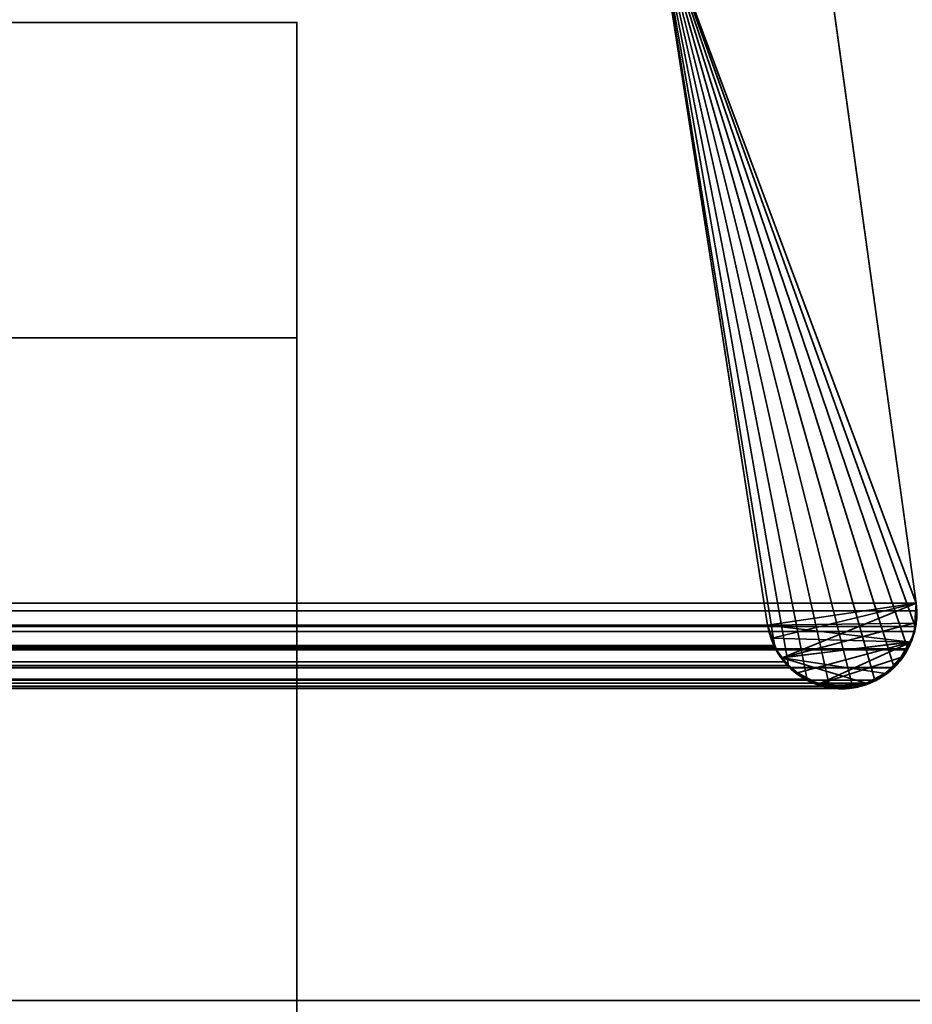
# Model space of a CAD drawing. Header units: millimetres. Extents: x -490 to 6690, y -115 to 152.
# Tile 945 of 1056: x 4961 to 4967, y -6 to 0. Entities that reach past the tile are written whole.
import ezdxf

# ---------------------------------------------------------------- set-up
doc = ezdxf.new("R2010")
doc.units = ezdxf.units.MM
doc.layers.add('152', color=253, linetype='Continuous')

# ---------------------------------------------------------------- blocks, each defined once
blk = doc.blocks.new('UG_SURFACE_004')
at = {"layer": '152', "color": 252, "linetype": 'Continuous', "lineweight": 35}
for points in [[(5144.0001, -6.2, 2202.5001), (5144.0001, 133.2, 2202.5001), (3855.9999, 133.2, 2202.5001), (3855.9999, -6.2, 2202.5001)], [(4006, -6.2, 2052.5), (4006, 133.2, 2052.5), (4994, 133.2, 2052.5), (4994, -6.2, 2052.5)], [(5144.0001, -6.2, 2202.5001), (3855.9999, -6.2, 2202.5001), (4006, -6.2, 2052.5), (4994, -6.2, 2052.5)]]:
    blk.add_3dface(points, dxfattribs=at)
blk = doc.blocks.new('UG_SURFACE_267')
at = {"layer": '152', "color": 7, "linetype": 'Continuous', "lineweight": 35}
for points in [[(4037.0002, 0, 2), (4037.0002, 0, 2017), (4962.9998, 0, 2017), (4962.9998, 0, 2)], [(4037.0002, -26, 2017), (4962.9998, -26, 2017), (4962.9998, 0, 2017), (4037.0002, 0, 2017)], [(4037.0002, 0, 2), (4962.9998, 0, 2), (4962.9998, -2), (4037.0002, -2)], [(4962.9998, 0, 2), (4962.9998, 0, 2017), (4962.9998, -9, 30.5)], [(4962.9998, 0, 2017), (4962.9998, -26, 2017), (4962.9998, -26), (4962.9998, -22.5, 30.5)], [(4962.9998, -22.5, 30.5), (4962.9998, -9, 30.5), (4962.9998, 0, 2017)], [(4962.9998, -9, 30.5), (4962.9998, -9), (4962.9998, -2), (4962.9998, 0, 2)], [(4037.0002, -9), (4037.0002, -2), (4962.9998, -2), (4962.9998, -9)]]:
    blk.add_3dface(points, dxfattribs=at)
blk = doc.blocks.new('UG_SURFACE_277')
at = {"layer": '152', "color": 254, "linetype": 'Continuous', "lineweight": 35}
for points in [[(4979.25, -10, 2032.7499), (4979.25, 136.75, 2032.7499), (4020.75, 136.75, 2032.7499), (4020.75, -10, 2032.7499)], [(4971.4999, 21, 2025.0001), (4971.4999, -8, 2025.0001), (4028.5001, -8, 2025.0001), (4028.5001, 21, 2025.0001)]]:
    blk.add_3dface(points, dxfattribs=at)
blk = doc.blocks.new('UG_SURFACE_303')
at = {"layer": '152', "color": 14, "linetype": 'Continuous', "lineweight": 35}
for points in [[(4971.3001, -10, 2024.8001), (4971.3001, 19, 2024.8001), (4028.6999, 19, 2024.8001), (4028.6999, -10, 2024.8001)], [(4967.2499, 16.25, 2020.75), (4967.2499, -22, 2020.75), (4032.7501, -22, 2020.75), (4032.7501, 16.25, 2020.75)]]:
    blk.add_3dface(points, dxfattribs=at)
blk = doc.blocks.new('UG_SURFACE_304')
at = {"layer": '152', "color": 7, "linetype": 'Continuous', "lineweight": 35}
for points in [[(4032.7501, 16, 2020.75), (4032.7501, -22, 2020.75), (4967.2499, -22, 2020.75), (4967.2499, 16, 2020.75)], [(4967, 16, 2020.4999), (4967, -22, 2020.4999), (4033, -22, 2020.4999), (4033, 16, 2020.4999)]]:
    blk.add_3dface(points, dxfattribs=at)
blk = doc.blocks.new('UG_SURFACE_310')
at = {"layer": '152', "color": 253, "linetype": 'Continuous', "lineweight": 35}
for points in [[(4033.7391, 1.13, 2019.7611), (4033.0725, -3.683, 2020.4275), (4966.9275, -3.683, 2020.4275), (4966.2609, 1.13, 2019.7611)], [(4965.2758, 0.736, 2018.7755), (4966.2609, 1.13, 2019.7611), (4966.9275, -3.683, 2020.4275)], [(4034.0147, -3.8215, 2019.485), (4034.7242, 0.736, 2018.7755), (4965.2758, 0.736, 2018.7755), (4965.9853, -3.8215, 2019.485)], [(4965.2758, 0.736, 2018.7755), (4966.1183, -4.0772, 2019.6183), (4966.0912, -4.0547, 2019.5911), (4966.0311, -3.9611, 2019.5312)], [(4965.2758, 0.736, 2018.7755), (4966.3777, -4.2094, 2019.8779), (4966.2366, -4.1681, 2019.7365)], [(4965.2758, 0.736, 2018.7755), (4966.7873, -4.0895, 2020.2873), (4966.7854, -4.092, 2020.2856), (4966.6653, -4.17, 2020.1652)], [(4966.2366, -4.1681, 2019.7365), (4966.2242, -4.1645, 2019.7244), (4966.1183, -4.0772, 2019.6183), (4965.2758, 0.736, 2018.7755)], [(4966.6653, -4.17, 2020.1652), (4966.6352, -4.1895, 2020.1349), (4966.5246, -4.2076, 2020.0243), (4965.2758, 0.736, 2018.7755)], [(4965.2758, 0.736, 2018.7755), (4966.9213, -3.8304, 2020.4215), (4966.9185, -3.8615, 2020.4184), (4966.876, -3.9707, 2020.376)], [(4966.5246, -4.2076, 2020.0243), (4966.4264, -4.2237, 2019.9265), (4966.3777, -4.2094, 2019.8779), (4965.2758, 0.736, 2018.7755)], [(4966.9275, -3.683, 2020.4275), (4966.9318, -3.7296, 2020.4318), (4966.9213, -3.8304, 2020.4215), (4965.2758, 0.736, 2018.7755)], [(4966.876, -3.9707, 2020.376), (4966.8732, -3.9775, 2020.3733), (4966.7873, -4.0895, 2020.2873), (4965.2758, 0.736, 2018.7755)], [(4966.0311, -3.9611, 2019.5312), (4966.0249, -3.9509, 2019.5246), (4965.9853, -3.8215, 2019.485), (4965.2758, 0.736, 2018.7755)], [(4966.9275, -3.683, 2020.4275), (4033.0725, -3.683, 2020.4275), (4033.0682, -3.7296, 2020.4318)], [(4966.9318, -3.7296, 2020.4318), (4966.9275, -3.683, 2020.4275), (4033.0682, -3.7296, 2020.4318)], [(4033.0682, -3.7296, 2020.4318), (4033.0787, -3.8304, 2020.4215), (4966.9213, -3.8304, 2020.4215), (4966.9318, -3.7296, 2020.4318)], [(4966.9185, -3.8615, 2020.4184), (4033.0787, -3.8304, 2020.4215), (4033.0815, -3.8615, 2020.4184)], [(4966.9185, -3.8615, 2020.4184), (4966.9213, -3.8304, 2020.4215), (4033.0787, -3.8304, 2020.4215)], [(4033.0815, -3.8615, 2020.4184), (4033.124, -3.9707, 2020.376), (4966.876, -3.9707, 2020.376), (4966.9185, -3.8615, 2020.4184)], [(4033.9751, -3.9509, 2019.5246), (4965.9853, -3.8215, 2019.485), (4966.0249, -3.9509, 2019.5246)], [(4033.9751, -3.9509, 2019.5246), (4034.0147, -3.8215, 2019.485), (4965.9853, -3.8215, 2019.485)], [(4966.876, -3.9707, 2020.376), (4033.124, -3.9707, 2020.376), (4033.1268, -3.9775, 2020.3733)], [(4966.8732, -3.9775, 2020.3733), (4966.876, -3.9707, 2020.376), (4033.1268, -3.9775, 2020.3733)], [(4033.1268, -3.9775, 2020.3733), (4033.2127, -4.0895, 2020.2873), (4966.7873, -4.0895, 2020.2873), (4966.8732, -3.9775, 2020.3733)], [(4033.9088, -4.0547, 2019.5911), (4966.0311, -3.9611, 2019.5312), (4966.0912, -4.0547, 2019.5911)], [(4033.9088, -4.0547, 2019.5911), (4033.9689, -3.9611, 2019.5312), (4966.0311, -3.9611, 2019.5312)], [(4966.0249, -3.9509, 2019.5246), (4033.9689, -3.9611, 2019.5312), (4033.9751, -3.9509, 2019.5246)], [(4966.0249, -3.9509, 2019.5246), (4966.0311, -3.9611, 2019.5312), (4033.9689, -3.9611, 2019.5312)], [(4966.0912, -4.0547, 2019.5911), (4033.8817, -4.0772, 2019.6183), (4033.9088, -4.0547, 2019.5911)], [(4966.0912, -4.0547, 2019.5911), (4966.1183, -4.0772, 2019.6183), (4033.8817, -4.0772, 2019.6183)], [(4966.7854, -4.092, 2020.2856), (4033.2127, -4.0895, 2020.2873), (4033.2146, -4.092, 2020.2856)], [(4966.7854, -4.092, 2020.2856), (4966.7873, -4.0895, 2020.2873), (4033.2127, -4.0895, 2020.2873)], [(4033.2146, -4.092, 2020.2856), (4033.3347, -4.17, 2020.1652), (4966.6653, -4.17, 2020.1652), (4966.7854, -4.092, 2020.2856)], [(4033.7758, -4.1645, 2019.7244), (4966.1183, -4.0772, 2019.6183), (4966.2242, -4.1645, 2019.7244)], [(4033.7758, -4.1645, 2019.7244), (4033.8817, -4.0772, 2019.6183), (4966.1183, -4.0772, 2019.6183)], [(4966.6653, -4.17, 2020.1652), (4033.3347, -4.17, 2020.1652), (4033.3648, -4.1895, 2020.1349)], [(4966.6352, -4.1895, 2020.1349), (4966.6653, -4.17, 2020.1652), (4033.3648, -4.1895, 2020.1349)], [(4033.7634, -4.1681, 2019.7365), (4966.2366, -4.1681, 2019.7365), (4966.3777, -4.2094, 2019.8779), (4033.6223, -4.2094, 2019.8779)], [(4966.2242, -4.1645, 2019.7244), (4033.7634, -4.1681, 2019.7365), (4033.7758, -4.1645, 2019.7244)], [(4966.2242, -4.1645, 2019.7244), (4966.2366, -4.1681, 2019.7365), (4033.7634, -4.1681, 2019.7365)], [(4033.3648, -4.1895, 2020.1349), (4033.4754, -4.2076, 2020.0243), (4966.5246, -4.2076, 2020.0243), (4966.6352, -4.1895, 2020.1349)], [(4966.5246, -4.2076, 2020.0243), (4033.4754, -4.2076, 2020.0243), (4033.5736, -4.2237, 2019.9265)], [(4966.4264, -4.2237, 2019.9265), (4966.5246, -4.2076, 2020.0243), (4033.5736, -4.2237, 2019.9265)], [(4033.5736, -4.2237, 2019.9265), (4033.6223, -4.2094, 2019.8779), (4966.3777, -4.2094, 2019.8779), (4966.4264, -4.2237, 2019.9265)]]:
    blk.add_3dface(points, dxfattribs=at)
blk = doc.blocks.new('UG_SURFACE_311')
at = {"layer": '152', "color": 253, "linetype": 'Continuous', "lineweight": 35}
for points in [[(4965.9853, -3.8215, -7.5), (4965.2758, 0.736, -7.5), (4966.2609, 1.13, -7.5), (4966.9275, -3.683, -7.5)], [(4966.9275, -3.683, 2020.4275), (4966.2609, 1.13, 2019.7611), (4965.2758, 0.736, 2018.7755), (4965.9853, -3.8215, 2019.485)], [(4966.2609, 1.13, 2019.7611), (4966.9275, -3.683, 2020.4275), (4966.9275, -3.683, -7.5), (4966.2609, 1.13, -7.5)], [(4965.9853, -3.8215, 2019.485), (4965.2758, 0.736, 2018.7755), (4965.2758, 0.736, -7.5), (4965.9853, -3.8215, -7.5)], [(4966.9275, -3.683, -7.5), (4966.0153, -3.9047, -7.5), (4965.9853, -3.8215, -7.5)], [(4965.9853, -3.8215, 2019.485), (4966.9275, -3.8077, 2020.4275), (4966.9275, -3.683, 2020.4275)], [(4966.9275, -3.683, -7.5), (4966.0783, -4.0281, -7.5), (4966.0482, -3.9952, -7.5), (4966.0153, -3.9047, -7.5)], [(4966.0783, -4.0281, -7.5), (4966.9275, -3.683, -7.5), (4966.9204, -3.8073, -7.5)], [(4966.9204, -3.8073, -7.5), (4966.917, -3.8675, -7.5), (4966.8884, -3.9271, -7.5), (4966.0783, -4.0281, -7.5)], [(4965.9853, -3.8215, 2019.485), (4966.8932, -3.9292, 2020.3931), (4966.9275, -3.8149, 2020.4275), (4966.9275, -3.8077, 2020.4275)], [(4966.0153, -3.9047, -7.5), (4966.012, -3.9043, 2019.5122), (4965.9853, -3.8215, 2019.485)], [(4965.9853, -3.8215, 2019.485), (4965.9853, -3.8215, -7.5), (4966.0153, -3.9047, -7.5)], [(4966.8932, -3.9292, 2020.3931), (4965.9853, -3.8215, 2019.485), (4966.012, -3.9043, 2019.5122)], [(4966.8932, -3.9292, 2020.3931), (4966.8884, -3.9271, -7.5), (4966.917, -3.8675, -7.5)], [(4966.917, -3.8675, -7.5), (4966.9275, -3.8149, 2020.4275), (4966.8932, -3.9292, 2020.3931)], [(4966.033, -3.9674, 2019.5329), (4966.012, -3.9043, 2019.5122), (4966.0153, -3.9047, -7.5)], [(4966.012, -3.9043, 2019.5122), (4966.033, -3.9674, 2019.5329), (4966.0778, -4.0262, 2019.5777), (4966.8932, -3.9292, 2020.3931)], [(4966.033, -3.9674, 2019.5329), (4966.0153, -3.9047, -7.5), (4966.0482, -3.9952, -7.5)], [(4966.0778, -4.0262, 2019.5777), (4966.1326, -4.0983, 2019.6328), (4966.1756, -4.1232, 2019.6755), (4966.8932, -3.9292, 2020.3931)], [(4966.0783, -4.0281, -7.5), (4966.8884, -3.9271, -7.5), (4966.8369, -4.0341, -7.5), (4966.7335, -4.1269, -7.5)], [(4966.1756, -4.1232, 2019.6755), (4966.3033, -4.1974, 2019.8033), (4966.8932, -3.9292, 2020.3931)], [(4966.8312, -4.0257, 2020.3311), (4966.886, -3.9526, 2020.386), (4966.8932, -3.9292, 2020.3931), (4966.3033, -4.1974, 2019.8033)], [(4966.8884, -3.9271, -7.5), (4966.886, -3.9526, 2020.386), (4966.8312, -4.0257, 2020.3311)], [(4966.8312, -4.0257, 2020.3311), (4966.8369, -4.0341, -7.5), (4966.8884, -3.9271, -7.5)], [(4966.8884, -3.9271, -7.5), (4966.8932, -3.9292, 2020.3931), (4966.886, -3.9526, 2020.386)], [(4966.0482, -3.9952, -7.5), (4966.0778, -4.0262, 2019.5777), (4966.033, -3.9674, 2019.5329)], [(4966.0482, -3.9952, -7.5), (4966.0783, -4.0281, -7.5), (4966.0778, -4.0262, 2019.5777)], [(4966.1326, -4.0983, 2019.6328), (4966.0778, -4.0262, 2019.5777), (4966.0783, -4.0281, -7.5)], [(4966.1326, -4.0983, 2019.6328), (4966.0783, -4.0281, -7.5), (4966.1732, -4.1316, -7.5)], [(4966.7335, -4.1269, -7.5), (4966.6991, -4.1576, -7.5), (4966.6095, -4.1894, -7.5), (4966.0783, -4.0281, -7.5)], [(4966.3053, -4.1938, -7.5), (4966.1732, -4.1316, -7.5), (4966.0783, -4.0281, -7.5), (4966.6095, -4.1894, -7.5)], [(4966.8312, -4.0257, 2020.3311), (4966.3033, -4.1974, 2019.8033), (4966.6109, -4.1907, 2020.1108), (4966.7358, -4.1237, 2020.2358)], [(4966.7358, -4.1237, 2020.2358), (4966.7335, -4.1269, -7.5), (4966.8369, -4.0341, -7.5)], [(4966.7358, -4.1237, 2020.2358), (4966.7721, -4.1042, 2020.2723), (4966.8312, -4.0257, 2020.3311)], [(4966.8369, -4.0341, -7.5), (4966.7721, -4.1042, 2020.2723), (4966.7358, -4.1237, 2020.2358)], [(4966.8369, -4.0341, -7.5), (4966.8312, -4.0257, 2020.3311), (4966.7721, -4.1042, 2020.2723)], [(4966.1732, -4.1316, -7.5), (4966.1756, -4.1232, 2019.6755), (4966.1326, -4.0983, 2019.6328)], [(4966.1756, -4.1232, 2019.6755), (4966.1732, -4.1316, -7.5), (4966.3053, -4.1938, -7.5)], [(4966.3053, -4.1938, -7.5), (4966.3033, -4.1974, 2019.8033), (4966.1756, -4.1232, 2019.6755)], [(4966.6109, -4.1907, 2020.1108), (4966.6095, -4.1894, -7.5), (4966.6991, -4.1576, -7.5)], [(4966.6991, -4.1576, -7.5), (4966.7358, -4.1237, 2020.2358), (4966.6109, -4.1907, 2020.1108)], [(4966.6991, -4.1576, -7.5), (4966.7335, -4.1269, -7.5), (4966.7358, -4.1237, 2020.2358)], [(4966.6109, -4.1907, 2020.1108), (4966.3033, -4.1974, 2019.8033), (4966.311, -4.2021, 2019.8112), (4966.455, -4.2058, 2019.9549)], [(4966.311, -4.2021, 2019.8112), (4966.3033, -4.1974, 2019.8033), (4966.3053, -4.1938, -7.5)], [(4966.455, -4.216, -7.5), (4966.3405, -4.2104, -7.5), (4966.3053, -4.1938, -7.5), (4966.6095, -4.1894, -7.5)], [(4966.311, -4.2021, 2019.8112), (4966.3053, -4.1938, -7.5), (4966.3405, -4.2104, -7.5)], [(4966.455, -4.216, -7.5), (4966.455, -4.2058, 2019.9549), (4966.311, -4.2021, 2019.8112)], [(4966.311, -4.2021, 2019.8112), (4966.3405, -4.2104, -7.5), (4966.455, -4.216, -7.5)], [(4966.6095, -4.1894, -7.5), (4966.5251, -4.2195, -7.5), (4966.455, -4.216, -7.5)], [(4966.455, -4.2058, 2019.9549), (4966.5766, -4.2089, 2020.0768), (4966.6109, -4.1907, 2020.1108)], [(4966.5251, -4.2195, -7.5), (4966.5766, -4.2089, 2020.0768), (4966.455, -4.2058, 2019.9549)], [(4966.455, -4.2058, 2019.9549), (4966.455, -4.216, -7.5), (4966.5251, -4.2195, -7.5)], [(4966.5766, -4.2089, 2020.0768), (4966.5251, -4.2195, -7.5), (4966.6095, -4.1894, -7.5)], [(4966.6095, -4.1894, -7.5), (4966.6109, -4.1907, 2020.1108), (4966.5766, -4.2089, 2020.0768)]]:
    blk.add_3dface(points, dxfattribs=at)

msp = doc.modelspace()

# ---------------------------------------------------------------- linework, layer by layer
at = {"layer": '152', "linetype": 'Continuous', "lineweight": -3}
for p, q in [((4966.2611, 1.13, -7.5), (4966.9276, -3.683, -7.5)), ((4966.2611, 1.13, 2019.7611), (4966.9276, -3.683, 2020.4276)), ((4966.2611, 1.13, 2019.7611), (4966.9276, -3.683, 2020.4276)), ((4965.9851, -3.8215, 2019.4851), (4965.2756, 0.736, 2018.7756)), ((4965.9851, -3.8215, 2019.4851), (4965.2756, 0.736, 2018.7756)), ((4965.9851, -3.8215, -7.5), (4965.2756, 0.736, -7.5)), ((4963, 0, 2), (4963, -2)), ((4037, 0, 2), (4963, 0, 2)), ((4037, 0, 2017), (4963, 0, 2017)), ((4963, 0, 2017), (4963, -26, 2017)), ((4963, 0, 2), (4963, 0, 2017)), ((4037, -2), (4963, -2)), ((4963, -2), (4963, -9)), ((4966.9276, -3.683, 2020.4276), (4033.0724, -3.683, 2020.4276)), ((4965.9851, -3.8215, 2019.4851), (4034.0149, -3.8215, 2019.4851)), ((4965.9851, -3.8215, -7.5), (4965.9851, -3.8215, 2019.4851)), ((3856, -6.2, 2202.5), (5144, -6.2, 2202.5)), ((4994, -6.2, 2052.5), (4006, -6.2, 2052.5))]:
    msp.add_line(p, q, dxfattribs=at)
at = {"layer": '152', "linetype": 'Continuous', "lineweight": -3, "extrusion": (0, 0, -1)}
msp.add_arc((-4966.4557, -3.7482, 7.5), 0.4763, 172.12911, 351.15137, dxfattribs=at)
at = {"layer": '152', "linetype": 'Continuous', "lineweight": -3}
msp.add_open_spline([(4965.9851, -3.8215, 2019.4851), (4965.9922, -3.8674, 2019.4922), (4966.0063, -3.9118, 2019.5063), (4966.043, -3.9898, 2019.543), (4966.0659, -4.0247, 2019.5659), (4966.1304, -4.1015, 2019.6304), (4966.1765, -4.138, 2019.6765), (4966.2884, -4.2002, 2019.7884), (4966.3578, -4.2194, 2019.8578), (4966.4964, -4.228, 2019.9964), (4966.5678, -4.2168, 2020.0678), (4966.688, -4.168, 2020.188), (4966.7398, -4.1358, 2020.2398), (4966.8184, -4.0604, 2020.3184), (4966.8488, -4.022, 2020.3488), (4966.8924, -3.9427, 2020.3924), (4966.9082, -3.9032, 2020.4082), (4966.9287, -3.8195, 2020.4287), (4966.9334, -3.7739, 2020.4334), (4966.9311, -3.7139, 2020.4311), (4966.9297, -3.6984, 2020.4297), (4966.9276, -3.683, 2020.4276)], degree=3, knots=[0, 0, 0, 0, 0.078198, 0.078198, 0.155439, 0.155439, 0.276362, 0.276362, 0.438874, 0.438874, 0.603917, 0.603917, 0.733856, 0.733856, 0.827251, 0.827251, 0.900456, 0.900456, 0.974403, 0.974403, 1, 1, 1, 1], dxfattribs=at)
msp.add_rational_spline([(4965.9851, -3.8215, 2019.4851), (4966.0109, -3.9872, 2019.5109), (4966.1274, -4.1936, 2019.6274), (4966.3591, -4.2439, 2019.8591), (4966.6909, -4.1951, 2020.1909), (4966.8983, -4.0804, 2020.3983), (4966.9505, -3.8491, 2020.4505), (4966.9276, -3.683, 2020.4276)], [1, 1, 0.943978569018, 1, 1, 0.943978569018, 1, 1], degree=4, knots=[0, 0, 0, 0, 0, 0.5, 0.5, 0.5, 1, 1, 1, 1, 1], dxfattribs=at)

# ---------------------------------------------------------------- block references
for name in ['UG_SURFACE_277', 'UG_SURFACE_004', 'UG_SURFACE_303', 'UG_SURFACE_304', 'UG_SURFACE_310', 'UG_SURFACE_311', 'UG_SURFACE_267']:
    msp.add_blockref(name, (0, 0), dxfattribs=at)

doc.saveas('drawing.dxf')
